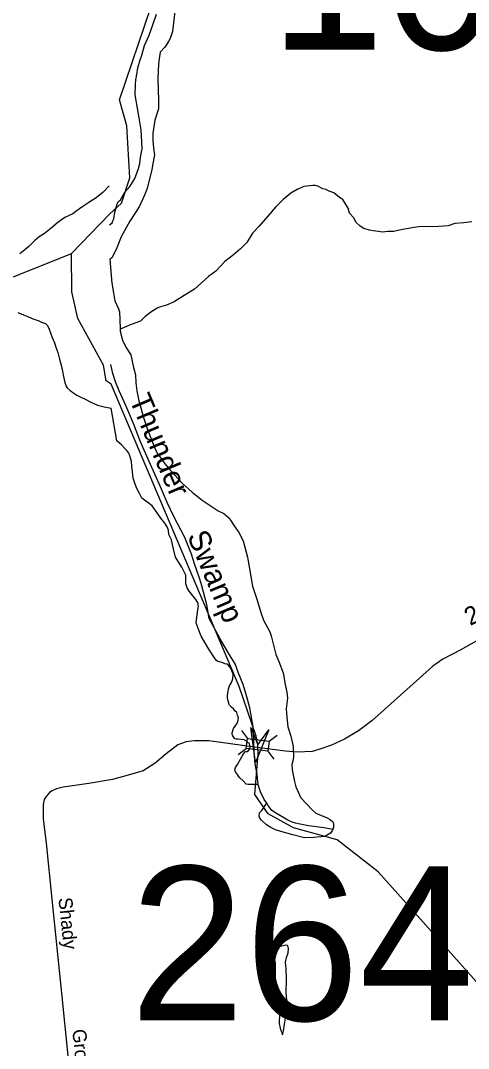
# Model space of a CAD drawing. Extents: x 2206922 to 2357709, y 510027 to 673830.
# Drawn here: x 2260760 to 2263859, y 534170 to 541278 of the extents above; entities that cross this region are included whole.
import ezdxf

# ---------------------------------------------------------------- set-up
doc = ezdxf.new("R2010")
doc.units = 0
for name, color, linetype in [('Exist Hydrographic Creek Single Shore', 7, 'Continuous'), ('Exist Hydrographic Creek Single Shore Label', 7, 'Continuous'), ('Exist Hydrographic Misc Water Feature', 7, 'Continuous'), ('Exist Road Secondary Mileage Hundredths English Label', 7, 'Continuous'), ('Exist Road Secondary Structure Standard Bridge Attributed CELL', 7, 'Continuous'), ('Exist Road Secondary Structure Standard Bridge CELL', 7, 'Continuous'), ('Exist Road Secondary Structure Standard Bridge Number Label', 7, 'Continuous'), ('Exist Road Secondary Type 51 Attributed', 7, 'Continuous'), ('Exist Road Secondary Type 51 Label', 7, 'Continuous')]:
    doc.layers.add(name, color=color, linetype=linetype)

msp = doc.modelspace()

# ---------------------------------------------------------------- linework, layer by layer
at = {"layer": 'Exist Hydrographic Creek Single Shore'}
for p, q in [((2261112.6, 539668.2), (2261376.7, 539938.3)), ((2260497.7, 539421.4), (2261112.6, 539668.2))]:
    msp.add_line(p, q, dxfattribs=at)
for points in [[(2261376.7, 539938.3), (2261458.7, 540015.3), (2261515.7, 540191.4), (2261495.6, 540549.2), (2261444.6, 540730.6), (2261662.8, 541375.6), (2261635.7, 541582.7), (2261592.6, 541731.3), (2261356.6, 542097.2)], [(2261387.6, 538763.9), (2261352.7, 538787.6), (2261334.7, 538896.2), (2261157.7, 539217.9), (2261114.7, 539402.5), (2261112.6, 539668.2)], [(2263950.7, 534589.8), (2263234.7, 535391.3), (2262949.7, 535613.5), (2262648.6, 535695), (2262473.7, 535793.7), (2262380.6, 535926.7), (2262405.2, 536208.4), (2262401.3, 536269), (2262389.8, 536330.8), (2262273.6, 536673.3), (2261387.6, 538763.9)]]:
    msp.add_lwpolyline(points, dxfattribs=at)
at = {"layer": 'Exist Hydrographic Misc Water Feature'}
for points in [[(2261828.4, 541339.7), (2261811.2, 541201.5), (2261795.8, 541155.2), (2261784.1, 541133), (2261768.4, 541109.1), (2261756.7, 541093), (2261725.1, 541058.8), (2261721.2, 541028.5), (2261715.5, 540978.7), (2261710.5, 540874.9), (2261711.4, 540794.9), (2261713.8, 540732.9), (2261714.6, 540667), (2261689.2, 540588.5), (2261675.9, 540498.5), (2261674.7, 540444.8), (2261683.3, 540376.5), (2261685.9, 540348.6), (2261683.5, 540326.6), (2261668.3, 540248.6), (2261635.7, 540116.5), (2261618.3, 540070.1), (2261581.1, 539989.7), (2261515.7, 539891.3), (2261456.9, 539782.9), (2261425.5, 539706.6), (2261394.6, 539640.3), (2261378.1, 539626.1)], [(2261376.1, 539866.1), (2261384.3, 539872.1), (2261394.1, 539880.4), (2261399.9, 539894.1), (2261406, 539908.2), (2261413.4, 539952.5), (2261429, 540010.6), (2261436.4, 540024.4), (2261452.8, 540038.6), (2261482.3, 540090.9), (2261515.7, 540131.3), (2261551.2, 540185.6), (2261566.6, 540229.5), (2261576.4, 540255.6), (2261586.1, 540289.8), (2261591.8, 540347.8), (2261601.4, 540388.1), (2261600.4, 540438.1), (2261594.1, 540521.8), (2261581.1, 540605.6), (2261568.8, 540671.6), (2261553.9, 540765.5), (2261555.1, 540837.1), (2261558.8, 540869.4), (2261564.3, 540905.4), (2261571.9, 540951.3), (2261587.3, 541007.4), (2261599, 541039.7), (2261618.5, 541105.7), (2261649.6, 541178), (2261677.1, 541256.2), (2261700.5, 541322.4)], [(2261373.6, 540135.7), (2261332.4, 540091.7), (2261282.4, 540051.4), (2261233.2, 540019), (2261197.1, 539996.9), (2261167.4, 539976.6), (2261143.6, 539958.3), (2261121.6, 539942.1), (2261096, 539930.2), (2261065.9, 539915.7), (2261018.1, 539881.5), (2260972.6, 539843), (2260926.6, 539804.8), (2260889.1, 539782.6), (2260857.5, 539754.1), (2260817.5, 539715.9), (2260790.1, 539693.6), (2260754.4, 539665.4)], [(2263882.9, 539885.7), (2263826.9, 539879.1), (2263765, 539874.7), (2263719.2, 539858), (2263653, 539853.4), (2263595.2, 539850.8), (2263533.2, 539854.4), (2263483.4, 539847.7), (2263417.6, 539835.3), (2263371.5, 539826.9), (2263343.8, 539818.5), (2263301.5, 539818.4), (2263265.4, 539815.7), (2263237.6, 539819.5), (2263199.6, 539823.2), (2263173.8, 539829.1), (2263135.6, 539840.5), (2263109.4, 539856.3), (2263080.9, 539884), (2263065.1, 539914), (2263036.8, 539945.5), (2263026.6, 539981.5), (2262989.7, 540041), (2262967.7, 540054.8), (2262941.3, 540074.6), (2262927.5, 540086.4), (2262895.1, 540098.2), (2262873.2, 540110), (2262851.2, 540115.7), (2262816.8, 540133.5), (2262798.7, 540137.4), (2262783, 540137), (2262719, 540130.4), (2262673.1, 540110.2), (2262629.6, 540083.9), (2262577.9, 540041.4), (2262524.6, 539988.6), (2262471.3, 539924.4), (2262409.8, 539853.8), (2262365.9, 539807.3), (2262325.1, 539742.9), (2262281.6, 539698.8), (2262233.6, 539658.2), (2262174, 539611.6), (2262111, 539545.2), (2262061.2, 539508.6), (2261964.4, 539419.8), (2261892.6, 539377), (2261822.7, 539332.4)], [(2261378.1, 539626.1), (2261391.7, 539462.3), (2261402.8, 539396.5), (2261413, 539340.7), (2261437.8, 539285), (2261444, 539263), (2261446.2, 539211.2), (2261448.9, 539145.1)], [(2261822.7, 539332.4), (2261769.2, 539310.1), (2261721.4, 539295.4), (2261709.7, 539291.5), (2261667.7, 539267), (2261622.2, 539230.8), (2261590.4, 539200.4), (2261558.6, 539188.1), (2261533, 539179.8), (2261518.8, 539173.9), (2261504.5, 539167.5), (2261448.9, 539145.1)], [(2260741.5, 539259.4), (2260779.8, 539243.9), (2260815.9, 539228.3), (2260851.4, 539214.4), (2260881.7, 539203), (2260905.9, 539192.8), (2260932, 539183.2), (2260944.1, 539171.3), (2260955.9, 539151.2), (2260966.4, 539119.2), (2260978.7, 539085.4), (2260994.9, 539049.7), (2261005.2, 539019.7), (2261017.5, 538981.8), (2261030, 538936.1), (2261040.2, 538896), (2261050.7, 538854.3), (2261056.6, 538816.5), (2261067.1, 538776.5), (2261075.5, 538750.4), (2261083.3, 538738.7), (2261103.6, 538720.6), (2261129.6, 538700.9), (2261149.9, 538687.3), (2261173.9, 538675.2), (2261208.4, 538659.8), (2261246.3, 538639.9), (2261292.4, 538618.4), (2261338.4, 538606.6), (2261386.6, 538598.9)], [(2261448.9, 539145.1), (2261449.3, 539129.2), (2261465.7, 539067.5), (2261476, 539047.3), (2261494.2, 539011.7), (2261522.9, 538966), (2261541.4, 538878.1), (2261555.9, 538828.4), (2261558.4, 538774.1), (2261564.9, 538718.4), (2261579.7, 538648.5), (2261612.5, 538527.2), (2261639.4, 538451.3), (2261692.9, 538309.9), (2261710.7, 538280), (2261727.1, 538260.1), (2261757.9, 538212.5), (2261797.9, 538166.7), (2261880.7, 538077.6), (2261947.4, 538016.4), (2262015.7, 537961.1), (2262066.1, 537929.6), (2262128.4, 537888.2), (2262166.8, 537868.6), (2262198.8, 537840.7), (2262212.9, 537823.2), (2262233, 537791.3), (2262269.5, 537737.6), (2262300.3, 537679.8), (2262329.4, 537568.3), (2262365.1, 537366.7), (2262396.4, 537269.1), (2262422.9, 537185.2), (2262441.5, 537131.4), (2262484.4, 537051.9), (2262494.7, 537024), (2262525.4, 536894.5), (2262548, 536846.4), (2262576.7, 536768.7), (2262591.4, 536687), (2262602.1, 536635.1), (2262606, 536593.2), (2262598.8, 536519.2), (2262601.5, 536461.3), (2262610.3, 536393.4), (2262630.6, 536329.6), (2262645.6, 536257.9), (2262645.8, 536239.6), (2262648, 536191.9), (2262646.2, 536165.8), (2262636.8, 536134), (2262639.2, 536097.9), (2262655.8, 536015.9), (2262665.9, 535980), (2262698.9, 535904.4), (2262740.9, 535858.8), (2262777.2, 535819.2), (2262803.9, 535797.4), (2262841.6, 535781.9), (2262882, 535766.1), (2262898.2, 535756.4), (2262918.3, 535738.8), (2262924.4, 535724.9), (2262926.3, 535700.7), (2262920.8, 535684.9)], [(2262403.8, 535993.9), (2262397.5, 536065.4), (2262382.7, 536139.4), (2262376.1, 536217.5), (2262373.3, 536303.1), (2262370.4, 536395.1), (2262347.2, 536526.8), (2262326.7, 536602.4), (2262301.5, 536686.5), (2262267.3, 536765.9), (2262244.3, 536829.8), (2262200, 536903.4), (2262140.7, 537002.7), (2262096, 537088.2), (2262065.3, 537143.9), (2262048.7, 537237.6), (2262013.6, 537369.4), (2262000.9, 537415.1), (2261964, 537520.8), (2261943.3, 537588.4), (2261896.3, 537704.2), (2261821.1, 537849.4), (2261774.1, 537944.8), (2261729.4, 538054.2), (2261649.2, 538229.6), (2261590.2, 538364.7), (2261541.4, 538492.5), (2261487.8, 538615.7), (2261443.1, 538717.3), (2261416.5, 538778.9), (2261398, 538836.8), (2261384.1, 538899)], [(2261517.2, 538268.2), (2261509, 538286.1), (2261495, 538304), (2261484.6, 538317.7), (2261460.6, 538341.6), (2261425.9, 538371.2), (2261386.6, 538598.9)], [(2262403.8, 535993.9), (2262396, 535995.5), (2262364.2, 535995.4), (2262345.8, 535995), (2262336.1, 535995.2), (2262320.2, 535998.8), (2262299.9, 536020.5), (2262277.7, 536040.5), (2262267.3, 536054.2), (2262261.7, 536064.4), (2262247.2, 536082), (2262243.3, 536096), (2262247.2, 536112), (2262260.7, 536134.3), (2262302.1, 536206.7), (2262315.8, 536222.9), (2262327.9, 536224.7), (2262338, 536230.9), (2262346, 536243.1), (2262349.9, 536259.1), (2262343.3, 536279.2), (2262335.3, 536284.8), (2262323, 536294.8), (2262307.2, 536304.5), (2262287.1, 536306.3), (2262265.2, 536310), (2262253.1, 536308.2), (2262243.5, 536312.1), (2262237.1, 536317.9), (2262228.9, 536332.1), (2262225, 536343.7), (2262224.4, 536353.9), (2262234.2, 536382), (2262256.2, 536413.9), (2262264, 536430.2), (2262267.9, 536456), (2262261.9, 536476), (2262255.6, 536494), (2262243.5, 536503.9), (2262233.2, 536518), (2262219.3, 536531.4), (2262206.8, 536543.5), (2262202.7, 536549.7), (2262196.9, 536573.4), (2262192.4, 536595.5), (2262192.4, 536613.4), (2262195.9, 536639.6), (2262199.8, 536657.2), (2262205.7, 536677.4), (2262219.5, 536701.7), (2262229.1, 536725.8), (2262230.8, 536759.6), (2262227.1, 536769.6), (2262220.9, 536781.4), (2262212.7, 536803.3), (2262206.4, 536809.5), (2262198.1, 536821.3), (2262186.5, 536827.1), (2262174.4, 536831), (2262156.1, 536839), (2262142.4, 536840.7), (2262136.2, 536842.8), (2262124.1, 536846.7), (2262116.3, 536852.7), (2262105.9, 536864.4), (2262063.6, 536932), (2262010.9, 537021.5), (2261988, 537075.2), (2261975.7, 537113.2), (2261984.9, 537189.2), (2261990.6, 537229.3), (2261986.5, 537253.1), (2261980.6, 537262.9), (2261972.4, 537275.1), (2261953.7, 537298.9), (2261925.8, 537332.4), (2261913.7, 537356.5), (2261903.1, 537382.4), (2261902.9, 537442.1), (2261892.4, 537465.9), (2261876, 537498), (2261831.9, 537567.5), (2261817, 537633.4), (2261804.7, 537687.2), (2261786.2, 537724.8), (2261783.7, 537753.2), (2261773.7, 537777), (2261757.5, 537802.6), (2261731.2, 537836.5), (2261709.1, 537866.2), (2261670.3, 537921.9), (2261600, 537975.1), (2261583.8, 538007.1), (2261565.2, 538042.8), (2261553.1, 538072.6), (2261538.7, 538114.5), (2261534.2, 538156.6), (2261529.9, 538196.6), (2261527.4, 538230.2), (2261517.2, 538268.2)], [(2262465.1, 535866.2), (2262445, 535892), (2262420.6, 535943.9), (2262406.3, 535985.8), (2262403.8, 535993.9)], [(2262920.8, 535684.9), (2262918.7, 535680.7), (2262904.8, 535658.5), (2262865, 535636.1), (2262787.5, 535629.5), (2262723.7, 535627), (2262642.9, 535648.1), (2262560.9, 535671.3), (2262523, 535682.8), (2262492.4, 535698.7), (2262462.7, 535716.6), (2262428.4, 535748.1), (2262416.1, 535763.8), (2262410.2, 535776), (2262414.1, 535799.8), (2262429.4, 535816.1), (2262456.9, 535856.2), (2262465.1, 535866.2)], [(2262920.8, 535684.9), (2262860.5, 535696.4), (2262752.6, 535709), (2262682.5, 535724.4), (2262662.2, 535728.3), (2262638.4, 535735.9), (2262608.5, 535749.8), (2262586.3, 535761.6), (2262530.1, 535794.8), (2262497.7, 535816.8), (2262473.5, 535850.4), (2262465.1, 535866.2)], [(2262572.4, 534264.2), (2262580, 534292.2), (2262589.6, 534352.4), (2262593.5, 534380.2), (2262602.7, 534418.5), (2262603.9, 534482.5), (2262597.4, 534552.4), (2262600.7, 534648.4), (2262598.2, 534720.1), (2262593.5, 534766.2), (2262601.3, 534798.3), (2262610.9, 534832.2), (2262613, 534860.2), (2262612.8, 534874.1), (2262606.4, 534882.3), (2262596.6, 534884.2), (2262548.4, 534873.6), (2262507, 534851.1), (2262498.6, 534845), (2262494.7, 534839.1), (2262496.7, 534823.4), (2262498.8, 534815.4), (2262509, 534787.5), (2262519.7, 534777.4), (2262521.5, 534755.6), (2262521.9, 534731.6), (2262520.9, 534651.5), (2262527.3, 534587.7), (2262537.9, 534503.8), (2262544.7, 534457.7), (2262551, 534409.7), (2262549.6, 534341.8), (2262555.8, 534310.1), (2262559.9, 534294), (2262568.3, 534280.2), (2262572.4, 534264.2)]]:
    msp.add_lwpolyline(points, dxfattribs=at)
at = {"layer": 'Exist Road Secondary Structure Standard Bridge Attributed CELL'}
msp.add_lwpolyline([(2262479, 536373.2), (2262385.2, 536148.1), (2262353.9, 536390), (2262401.3, 536269)], close=True, dxfattribs=at)
at = {"layer": 'Exist Road Secondary Structure Standard Bridge CELL'}
for p, q in [((2262288.3, 536369.5), (2262330.3, 536314.7)), ((2262480.1, 536294.7), (2262534.8, 536336.7)), ((2262266.3, 536202.8), (2262321.1, 536244.8)), ((2262471.1, 536226.3), (2262513.1, 536171.5))]:
    msp.add_line(p, q, dxfattribs=at)
msp.add_lwpolyline([(2262330.3, 536314.7), (2262480.1, 536295), (2262470.9, 536225), (2262321.1, 536244.8)], close=True, dxfattribs=at)
at = {"layer": 'Exist Road Secondary Type 51 Attributed'}
for points in [[(2263970.9, 537019), (2263801.1, 536925.4), (2263681.6, 536861.3), (2263612.2, 536814.5), (2263520.4, 536731.2), (2263189.5, 536434.8), (2263099.4, 536367.2), (2263002.3, 536309.9), (2262910.5, 536266.6), (2262830.8, 536238.9), (2262777.1, 536223.3), (2262673.1, 536219.8), (2262593.4, 536226.7), (2262379.9, 536252.6)], [(2262379.9, 536252.6), (2262063.2, 536297.8), (2261964.4, 536297.8), (2261907.2, 536290.9), (2261848.3, 536270.1), (2261766.9, 536207.7), (2261692.4, 536143.5), (2261609.2, 536089.8), (2261503.9, 536060.7), (2261396.1, 536030.8), (2261233.2, 536001.4), (2261054, 535977.4), (2261010, 535965.5), (2260978.3, 535952.4), (2260960.8, 535940.4), (2260937.3, 535913.6), (2260923.6, 535891.2), (2260917, 535856.1), (2260917.6, 535757.7), (2260937.3, 535588.7), (2260976.6, 535203), (2261043.9, 534551.5), (2261130.8, 533686.7)]]:
    msp.add_lwpolyline(points, dxfattribs=at)

# ---------------------------------------------------------------- texts
at = {"layer": 'Exist Hydrographic Creek Single Shore Label'}
for s, p in [('Thunder', (2261510.2, 538659.7)), ('Swamp', (2261910.6, 537714.9))]:
    msp.add_text(s, height=150, rotation=292.96793, dxfattribs=at).set_placement(p)
at = {"layer": 'Exist Road Secondary Mileage Hundredths English Label'}
msp.add_text('2.16', height=125, rotation=27.32783, dxfattribs=at).set_placement((2263870.8, 537090.5))
at = {"layer": 'Exist Road Secondary Structure Standard Bridge Number Label'}
for s, p in [('103', (2262485, 541076.6)), ('264', (2261518, 534363.6))]:
    msp.add_text(s, height=1066.27, dxfattribs=at).set_placement(p)
at = {"layer": 'Exist Road Secondary Type 51 Label'}
for s, p in [('Shady', (2261021.9, 535209.9)), ('Grove', (2261117.8, 534299.1))]:
    msp.add_text(s, height=95, rotation=276.00944, dxfattribs=at).set_placement(p)

doc.saveas('drawing.dxf')
